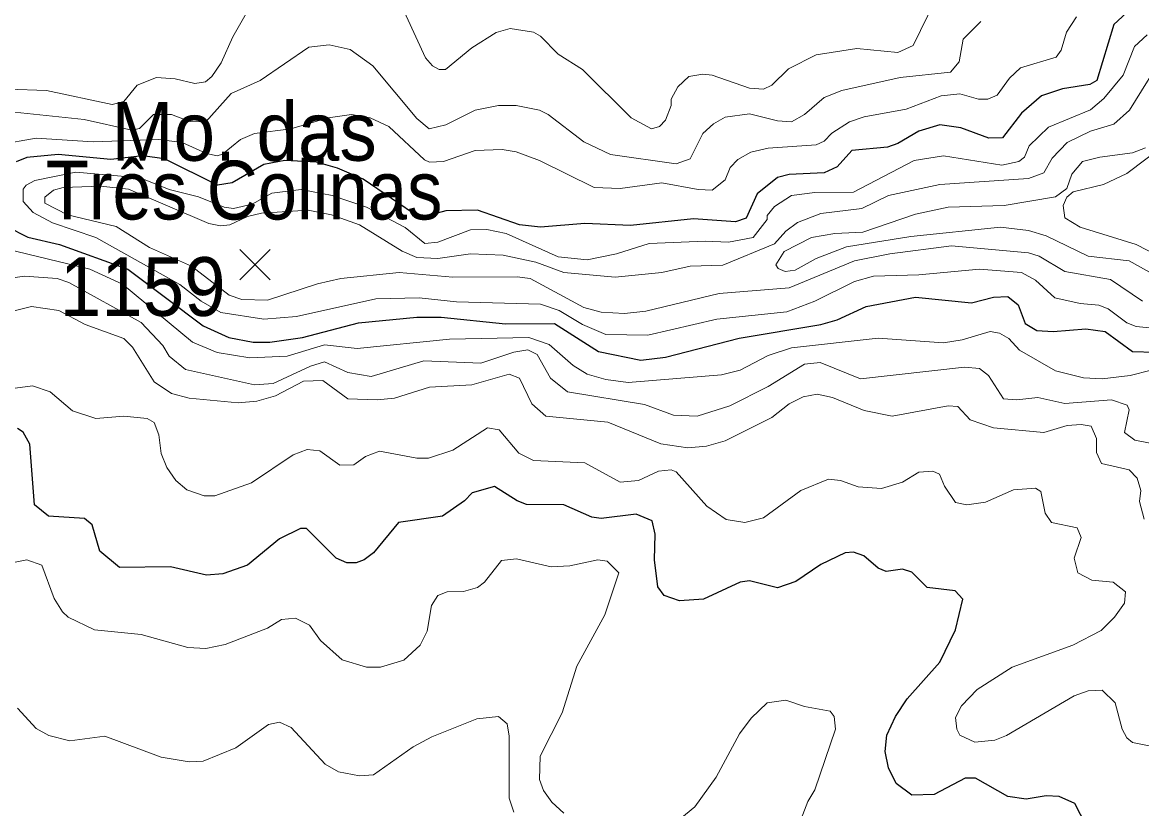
# Model space of a CAD drawing. Extents: x 265 to 291.4, y 7731.5 to 7759.6.
# Drawn here: x 267.136 to 268.661, y 7735.863 to 7736.934 of the extents above; entities that cross this region are included whole.
import ezdxf
from ezdxf.enums import TextEntityAlignment as Align

# ---------------------------------------------------------------- set-up
doc = ezdxf.new("R2010")
doc.units = 0
doc.header["$LTSCALE"] = 0.032
for name, color, linetype, lineweight in [('1', 7, 'Continuous', 25), ('2', 7, 'Continuous', 13), ('21', 7, 'Continuous', 25), ('61', 7, 'Continuous', 13)]:
    doc.layers.add(name, color=color, linetype=linetype, lineweight=lineweight)

msp = doc.modelspace()

# ---------------------------------------------------------------- linework, layer by layer
at = {"layer": '1'}
for points in [[(268.6464, 7736.9525), (268.6233, 7736.9311), (268.6002, 7736.8547), (268.5907, 7736.8491), (268.5533, 7736.8436), (268.5247, 7736.834), (268.4976, 7736.8102), (268.4714, 7736.7768), (268.4531, 7736.776), (268.4149, 7736.7903), (268.3863, 7736.7943), (268.3576, 7736.7855), (268.329, 7736.7688), (268.3147, 7736.764), (268.2662, 7736.7593), (268.2463, 7736.737), (268.2288, 7736.729), (268.181, 7736.7266), (268.1651, 7736.7227), (268.1373, 7736.7004), (268.1222, 7736.667), (268.1079, 7736.6622), (268.0506, 7736.6662), (267.9647, 7736.6574), (267.9026, 7736.6598), (267.8422, 7736.655)], [(267.5653, 7736.7354), (267.5367, 7736.7434), (267.4937, 7736.7457), (267.4651, 7736.7402), (267.4221, 7736.7155), (267.4022, 7736.7123), (267.3299, 7736.7481), (267.2996, 7736.7521), (267.2567, 7736.7473), (267.1851, 7736.7537), (267.1421, 7736.7497), (267.1278, 7736.7441)], [(267.8422, 7736.655), (267.8135, 7736.6582), (267.7563, 7736.6781), (267.7133, 7736.6773), (267.6775, 7736.6678), (267.6003, 7736.7203), (267.5653, 7736.7354)], [(267.115, 7736.6558), (267.1437, 7736.6415), (267.1867, 7736.6312), (267.2796, 7736.5978), (267.3825, 7736.5207), (267.4174, 7736.5047), (267.4508, 7736.4983), (267.4731, 7736.4983), (267.5176, 7736.5047), (267.594, 7736.5246), (267.6735, 7736.5325), (267.7069, 7736.5325), (267.7944, 7736.523), (267.8612, 7736.5238), (267.9209, 7736.4856), (267.979, 7736.4737), (268.0124, 7736.4777), (268.1126, 7736.5039), (268.224, 7736.5222), (268.2463, 7736.5286), (268.286, 7736.5469), (268.3529, 7736.5596), (268.4292, 7736.5516), (268.4595, 7736.5596), (268.4786, 7736.5604), (268.4929, 7736.5493), (268.5024, 7736.5238), (268.5183, 7736.5143), (268.5406, 7736.5127), (268.5851, 7736.5166), (268.6114, 7736.5127), (268.6488, 7736.4856), (268.679, 7736.4848)], [(267.2416, 7736.2136), (267.2312, 7736.2494), (267.2209, 7736.2581), (267.1716, 7736.2613), (267.1525, 7736.2764), (267.1461, 7736.3591), (267.1373, 7736.3758), (267.1294, 7736.3806)], [(268.5931, 7735.8246), (268.57, 7735.8699), (268.5486, 7735.8794), (268.531, 7735.8802), (268.504, 7735.8755), (268.4786, 7735.8794), (268.4348, 7735.9041), (268.4205, 7735.9041), (268.3783, 7735.8818), (268.3481, 7735.881), (268.3266, 7735.8969), (268.3163, 7735.9184), (268.3115, 7735.9407), (268.3139, 7735.963), (268.3258, 7735.9884), (268.3417, 7736.0123), (268.3862, 7736.0624), (268.4077, 7736.1062), (268.4173, 7736.1483), (268.407, 7736.1595), (268.3688, 7736.1642), (268.3481, 7736.1849), (268.3354, 7736.1889), (268.3131, 7736.1857), (268.302, 7736.1905), (268.2828, 7736.2072), (268.2685, 7736.212), (268.2574, 7736.2112), (268.224, 7736.1952), (268.1898, 7736.1722), (268.1651, 7736.1634), (268.1269, 7736.173), (268.1142, 7736.1714), (268.0641, 7736.1483), (268.0315, 7736.1459), (268.0108, 7736.1531), (268.002, 7736.165), (267.9973, 7736.2016), (267.9981, 7736.2366), (267.9941, 7736.2549), (267.9726, 7736.2637), (267.9249, 7736.2581), (267.9122, 7736.2597), (267.874, 7736.2764), (267.8231, 7736.2772), (267.8103, 7736.282), (267.7793, 7736.3018), (267.7491, 7736.2931), (267.7387, 7736.282), (267.7085, 7736.2613), (267.6488, 7736.2525), (267.6147, 7736.2112), (267.6019, 7736.2016), (267.5908, 7736.1976), (267.5781, 7736.1976), (267.5637, 7736.204), (267.5232, 7736.2446), (267.5152, 7736.2446), (267.4866, 7736.2302)], [(267.4866, 7736.2302), (267.4428, 7736.1945), (267.4094, 7736.1825), (267.3871, 7736.1809), (267.3378, 7736.1921), (267.2686, 7736.1913), (267.2416, 7736.2136)]]:
    msp.add_lwpolyline(points, dxfattribs=at)
at = {"layer": '2'}
for points in [[(267.6457, 7736.9717), (267.6854, 7736.8858), (267.695, 7736.8746), (267.7038, 7736.8698), (267.7125, 7736.8698), (267.7483, 7736.8993), (267.7817, 7736.9199), (267.8008, 7736.9255), (267.8326, 7736.9207), (267.8422, 7736.9152), (267.866, 7736.8905), (267.8994, 7736.8698), (267.9655, 7736.8038), (267.9933, 7736.7887), (268.0044, 7736.7919), (268.0124, 7736.8006), (268.0203, 7736.8205), (268.0203, 7736.8293), (268.0291, 7736.846), (268.0442, 7736.8603), (268.0633, 7736.8635), (268.076, 7736.8619), (268.1269, 7736.8444), (268.146, 7736.8428), (268.1572, 7736.8484), (268.1802, 7736.8706), (268.2176, 7736.8897), (268.2733, 7736.8985), (268.329, 7736.8929), (268.3497, 7736.9025), (268.3799, 7736.9637)], [(267.1167, 7736.8428), (267.1692, 7736.8412), (267.2583, 7736.8221), (267.2742, 7736.8261), (267.2925, 7736.8484), (267.3187, 7736.8587), (267.3442, 7736.8571), (267.3712, 7736.8507), (267.3855, 7736.8531), (267.3943, 7736.8603), (267.407, 7736.8786), (267.4229, 7736.9144), (267.45, 7736.9621)], [(268.4515, 7736.8293), (268.4642, 7736.8348), (268.4809, 7736.8579), (268.4961, 7736.8722), (268.5446, 7736.8865), (268.5517, 7736.8961), (268.5589, 7736.9208), (268.5724, 7736.9414)], [(268.442, 7736.9351), (268.4181, 7736.9112), (268.4125, 7736.8802)], [(268.6687, 7736.9168), (268.6512, 7736.9009), (268.636, 7736.8619), (268.6098, 7736.8301), (268.5915, 7736.8149), (268.5342, 7736.7911), (268.508, 7736.7656), (268.5016, 7736.7505), (268.4937, 7736.7442), (268.4706, 7736.7394), (268.391, 7736.7521), (268.3513, 7736.7457), (268.2685, 7736.7028), (268.216, 7736.702), (268.1842, 7736.698), (268.1611, 7736.6829), (268.1508, 7736.671), (268.1508, 7736.6654), (268.1317, 7736.6407), (268.0983, 7736.6344), (268.0665, 7736.636), (267.9901, 7736.6328), (267.9456, 7736.6185), (267.9058, 7736.6105), (267.866, 7736.6145), (267.7952, 7736.6463), (267.769, 7736.6519), (267.7467, 7736.6511), (267.7022, 7736.6344), (267.6846, 7736.6328), (267.6576, 7736.6543), (267.6051, 7736.6821), (267.5582, 7736.698), (267.516, 7736.706)], [(268.1842, 7736.7982), (268.1651, 7736.7998), (268.1269, 7736.8094), (268.0935, 7736.8046), (268.0776, 7736.7959), (268.0633, 7736.7823), (268.0458, 7736.7481), (268.0267, 7736.741), (267.9376, 7736.7537), (267.901, 7736.7712), (267.8525, 7736.8086), (267.8406, 7736.8142), (267.8088, 7736.8205), (267.7849, 7736.8205), (267.7531, 7736.8142), (267.7133, 7736.7943), (267.6902, 7736.7887), (267.6735, 7736.803), (267.6138, 7736.8746), (267.5828, 7736.8969), (267.5542, 7736.9032), (267.5264, 7736.9001), (267.4603, 7736.8547), (267.4206, 7736.8372), (267.3863, 7736.7982), (267.3641, 7736.799), (267.3394, 7736.8086), (267.3148, 7736.8086), (267.2957, 7736.7895), (267.2853, 7736.7871), (267.2201, 7736.8014), (267.1167, 7736.8126)], [(268.6957, 7736.8969), (268.6448, 7736.8142), (268.6233, 7736.7951), (268.5915, 7736.7855), (268.5597, 7736.7704), (268.539, 7736.7489), (268.5279, 7736.729), (268.5072, 7736.7211), (268.3863, 7736.7131), (268.3163, 7736.698), (268.2797, 7736.6805), (268.224, 7736.6734), (268.1922, 7736.6614), (268.1763, 7736.6495), (268.1611, 7736.632), (268.0904, 7736.6033), (268.0458, 7736.6018), (268.0076, 7736.593), (267.944, 7736.5866), (267.874, 7736.593), (267.8358, 7736.6073), (267.7913, 7736.6169), (267.7467, 7736.6185), (267.7022, 7736.6121), (267.6735, 7736.6137), (267.6536, 7736.6224), (267.5956, 7736.6582), (267.5574, 7736.6718), (267.5256, 7736.6781), (267.4619, 7736.6741), (267.4428, 7736.6694), (267.419, 7736.6582), (267.4062, 7736.6566), (267.3903, 7736.6598), (267.2806, 7736.7068), (267.2424, 7736.7107), (267.1915, 7736.7091), (267.1787, 7736.7052), (267.1668, 7736.6956), (267.1668, 7736.6877), (267.1978, 7736.6718), (267.2638, 7736.6558), (267.3092, 7736.6272), (267.3665, 7736.6018), (267.4181, 7736.5624), (267.4353, 7736.5564), (267.4699, 7736.5556), (267.5383, 7736.5779), (267.5701, 7736.5851), (267.6497, 7736.593), (267.7228, 7736.5866), (267.8103, 7736.5874), (267.8278, 7736.5851), (267.901, 7736.5453), (267.9249, 7736.5389)], [(268.4125, 7736.8802), (268.4006, 7736.8659), (268.3322, 7736.8587), (268.2526, 7736.8412), (268.2288, 7736.8317), (268.2017, 7736.8086), (268.1842, 7736.7982)], [(268.263, 7736.7982), (268.2829, 7736.8054), (268.3401, 7736.8157), (268.3879, 7736.834), (268.4133, 7736.8364), (268.4388, 7736.8293), (268.4515, 7736.8293)], [(267.1032, 7736.7672), (267.1549, 7736.776), (267.2328, 7736.7712), (267.3219, 7736.7744), (267.3537, 7736.7704), (267.3871, 7736.7553), (267.4015, 7736.7521), (267.4086, 7736.7545), (267.4333, 7736.7744), (267.4524, 7736.7823), (267.5017, 7736.7887), (267.5526, 7736.8038), (267.5844, 7736.8086), (267.6099, 7736.8038), (267.6353, 7736.7919), (267.6838, 7736.7465), (267.691, 7736.7434), (267.7101, 7736.7442), (267.7531, 7736.7593), (267.7897, 7736.7609), (267.8088, 7736.7577), (267.8406, 7736.7457), (267.9153, 7736.7091), (267.9504, 7736.7075), (268.0076, 7736.7155), (268.0569, 7736.706), (268.076, 7736.7052), (268.0935, 7736.7195), (268.1007, 7736.7362), (268.111, 7736.7473), (268.1285, 7736.7569), (268.1524, 7736.7625), (268.2176, 7736.7672), (268.2288, 7736.772), (268.2391, 7736.7831), (268.263, 7736.7982)], [(268.718, 7736.5676), (268.644, 7736.6089), (268.5883, 7736.6153), (268.5311, 7736.6431), (268.5072, 7736.6503), (268.469, 7736.6551), (268.3465, 7736.6423), (268.259, 7736.628), (268.2176, 7736.6121), (268.189, 7736.5962), (268.1755, 7736.5946), (268.1659, 7736.5986), (268.1627, 7736.6034), (268.1739, 7736.6216), (268.2113, 7736.6407), (268.2431, 7736.6463), (268.2813, 7736.6479), (268.3529, 7736.6726), (268.3974, 7736.6821), (268.4738, 7736.6845), (268.5438, 7736.6964), (268.5594, 7736.7077), (268.566, 7736.7269), (268.5804, 7736.7442), (268.6042, 7736.7505), (268.6488, 7736.7561), (268.6663, 7736.7632)], [(268.7156, 7736.5994), (268.6536, 7736.6312), (268.5772, 7736.6551), (268.5565, 7736.6678), (268.5541, 7736.6845), (268.5591, 7736.6958), (268.5677, 7736.7031), (268.609, 7736.7131), (268.6408, 7736.7282), (268.6909, 7736.7656)], [(267.3362, 7736.706), (267.2965, 7736.7219), (267.209, 7736.7298), (267.1533, 7736.7187), (267.1413, 7736.7123), (267.1374, 7736.7068), (267.1374, 7736.6901), (267.1509, 7736.6749), (267.1771, 7736.6606), (267.236, 7736.6407), (267.3506, 7736.5766), (267.3798, 7736.554), (267.4064, 7736.5387), (267.4651, 7736.5294), (267.5097, 7736.5333), (267.6178, 7736.5572), (267.6767, 7736.5588), (267.7276, 7736.5532), (267.8422, 7736.5501), (267.8676, 7736.5413), (267.8994, 7736.5222), (267.9313, 7736.5087), (267.9885, 7736.5079), (268.0824, 7736.5294), (268.1779, 7736.5397), (268.216, 7736.554), (268.2701, 7736.5811), (268.2956, 7736.5882), (268.3576, 7736.5898), (268.4404, 7736.5978), (268.4976, 7736.593), (268.5167, 7736.5827), (268.543, 7736.5588), (268.5772, 7736.5508), (268.6026, 7736.5485), (268.6154, 7736.5437), (268.6408, 7736.5246), (268.6536, 7736.5198), (268.6854, 7736.5166)], [(267.516, 7736.706), (267.4762, 7736.7012), (267.4492, 7736.6861), (267.4237, 7736.6805), (267.411, 7736.6821), (267.376, 7736.6964), (267.3362, 7736.706)], [(268.7029, 7736.4673), (268.6456, 7736.453), (268.6074, 7736.4482), (268.582, 7736.4498), (268.5438, 7736.4594), (268.4945, 7736.4872), (268.4801, 7736.5031), (268.4674, 7736.5103), (268.4547, 7736.5127), (268.4165, 7736.5015), (268.391, 7736.4975), (268.302, 7736.5039), (268.1842, 7736.4904), (268.1524, 7736.4801), (268.1142, 7736.4602), (268.0888, 7736.4538), (267.9615, 7736.4434), (267.9313, 7736.4474), (267.9058, 7736.4546), (267.8867, 7736.4665), (267.8541, 7736.4952), (267.8263, 7736.5047), (267.7181, 7736.5023), (267.5924, 7736.4896), (267.5478, 7736.4944), (267.4969, 7736.4793), (267.446, 7736.4769), (267.4015, 7736.484), (267.3681, 7736.4983), (267.2724, 7736.5772), (267.2279, 7736.5978), (267.1135, 7736.6256)], [(267.9249, 7736.5389), (267.9567, 7736.5373), (267.9854, 7736.5405), (268.0856, 7736.5644), (268.181, 7736.5723), (268.2701, 7736.6089), (268.3179, 7736.6185)], [(268.3179, 7736.6185), (268.4022, 7736.6296), (268.5072, 7736.6201), (268.5215, 7736.6153), (268.5565, 7736.5946), (268.6186, 7736.5835), (268.6623, 7736.554)], [(267.0849, 7736.5803), (267.139, 7736.5882), (267.1835, 7736.5851), (267.1994, 7736.5795), (267.2978, 7736.5252), (267.3275, 7736.4936), (267.3362, 7736.4793), (267.3585, 7736.461), (267.4524, 7736.4403), (267.4778, 7736.4419), (267.5287, 7736.4657), (267.5478, 7736.4713), (267.5797, 7736.457), (267.6115, 7736.4514), (267.6831, 7736.4729), (267.761, 7736.4697), (267.8056, 7736.4848), (267.8247, 7736.488), (267.8374, 7736.4816), (267.8557, 7736.449), (267.8788, 7736.4307), (267.9838, 7736.4132), (268.0235, 7736.3989), (268.0554, 7736.3973), (268.0999, 7736.4116), (268.1524, 7736.4379), (268.2017, 7736.4681), (268.2232, 7736.4705), (268.2781, 7736.4482), (268.4197, 7736.4641), (268.4404, 7736.4625), (268.4523, 7736.453), (268.473, 7736.4212), (268.4913, 7736.4196), (268.5199, 7736.4228), (268.5565, 7736.4148), (268.6201, 7736.4196), (268.6416, 7736.4124), (268.644, 7736.4061), (268.6376, 7736.3751), (268.652, 7736.3647), (268.6965, 7736.356)], [(267.1859, 7736.5413), (267.1485, 7736.5469), (267.0658, 7736.5262), (267.0419, 7736.5318), (267.0021, 7736.5532), (266.9385, 7736.5556), (266.9226, 7736.5588)], [(268.6647, 7736.2573), (268.6583, 7736.2812), (268.6599, 7736.2963), (268.6551, 7736.313), (268.644, 7736.3241), (268.6066, 7736.3329), (268.5995, 7736.348), (268.5995, 7736.3671), (268.5923, 7736.3838), (268.5788, 7736.3862), (268.5597, 7736.3846), (268.5279, 7736.375), (268.4595, 7736.3814), (268.4276, 7736.3925), (268.4109, 7736.4108), (268.3974, 7736.4116), (268.321, 7736.3973), (268.2829, 7736.4053), (268.2399, 7736.4228), (268.2192, 7736.4275), (268.2001, 7736.4236), (268.181, 7736.414), (268.1572, 7736.3957), (268.0935, 7736.3639), (268.0681, 7736.3567), (268.0426, 7736.3544), (268.006, 7736.3599), (267.9336, 7736.3894), (267.8493, 7736.3973), (267.8302, 7736.414), (267.8135, 7736.449), (267.7992, 7736.4546), (267.7483, 7736.4403), (267.691, 7736.4371), (267.6433, 7736.422), (267.6194, 7736.4196), (267.5797, 7736.4212), (267.5454, 7736.4458), (267.5192, 7736.445), (267.481, 7736.4252), (267.4556, 7736.418), (267.4301, 7736.4156), (267.3633, 7736.422), (267.3394, 7736.4283), (267.3156, 7736.4442), (267.2861, 7736.4912), (267.2742, 7736.5031), (267.2217, 7736.5222), (267.1859, 7736.5413)], [(267.0188, 7736.4745), (267.0737, 7736.4419), (267.088, 7736.4371), (267.1262, 7736.4355), (267.1501, 7736.4387), (267.174, 7736.4307), (267.2042, 7736.4045)], [(267.2042, 7736.4045), (267.236, 7736.3941), (267.2742, 7736.3973), (267.306, 7736.3941), (267.3156, 7736.3886), (267.3219, 7736.3719), (267.3251, 7736.3464), (267.333, 7736.3273), (267.345, 7736.3098), (267.3601, 7736.2971), (267.384, 7736.2891), (267.3983, 7736.2891), (267.4484, 7736.3066), (267.5049, 7736.3448), (267.524, 7736.352), (267.5415, 7736.3504), (267.5685, 7736.3305), (267.5876, 7736.3313), (267.6035, 7736.3424), (267.6226, 7736.3496), (267.6735, 7736.34), (267.6894, 7736.34), (267.7228, 7736.3512), (267.7698, 7736.3814), (267.7857, 7736.379), (267.8127, 7736.3472), (267.8326, 7736.3369), (267.9026, 7736.3337), (267.9504, 7736.3074), (267.9758, 7736.3098), (268.0029, 7736.3225), (268.0203, 7736.3241), (268.0267, 7736.3217), (268.0689, 7736.2748), (268.0951, 7736.2565), (268.1206, 7736.2525), (268.146, 7736.2589), (268.197, 7736.2963), (268.2343, 7736.3114), (268.251, 7736.3098), (268.2749, 7736.3011), (268.3067, 7736.2987), (268.3354, 7736.3074), (268.3576, 7736.321), (268.3767, 7736.3225), (268.3855, 7736.3186), (268.3926, 7736.3019), (268.4077, 7736.2796), (268.4229, 7736.2764), (268.4483, 7736.2804), (268.4865, 7736.2971), (268.5167, 7736.2995), (268.5239, 7736.2947), (268.5295, 7736.2653), (268.5382, 7736.2526), (268.5732, 7736.2454), (268.5788, 7736.2319), (268.5692, 7736.204), (268.574, 7736.1841), (268.5931, 7736.1738), (268.6225, 7736.1714), (268.6392, 7736.1579), (268.6376, 7736.1428), (268.6241, 7736.1237), (268.6058, 7736.1054), (268.5676, 7736.0855), (268.4849, 7736.0553), (268.4372, 7736.025), (268.4157, 7736.0028), (268.4077, 7735.9869), (268.4093, 7735.9709), (268.4133, 7735.963), (268.434, 7735.9534), (268.4611, 7735.9558), (268.477, 7735.9622), (268.5692, 7736.0163), (268.5883, 7736.0234), (268.6074, 7736.0242), (268.6249, 7736.0067), (268.6345, 7735.9709), (268.6408, 7735.959), (268.6488, 7735.9526), (268.6806, 7735.9463)], [(267.1103, 7736.1953), (267.1421, 7736.2016), (267.1628, 7736.1945), (267.1795, 7736.1491), (267.1906, 7736.1308), (267.1986, 7736.1237), (267.2344, 7736.1062), (267.2981, 7736.0998), (267.3617, 7736.0823), (267.3863, 7736.0807), (267.4126, 7736.0863), (267.4699, 7736.1086), (267.489, 7736.1205), (267.5081, 7736.1221), (267.5272, 7736.1125), (267.5423, 7736.0919), (267.5717, 7736.0656), (267.6051, 7736.0553), (267.6242, 7736.0553), (267.656, 7736.0648), (267.6783, 7736.0855), (267.6878, 7736.1046), (267.6934, 7736.1396), (267.7022, 7736.1531), (267.7149, 7736.1579), (267.7372, 7736.1587), (267.7563, 7736.1642), (267.7658, 7736.1714), (267.7889, 7736.2008), (267.8095, 7736.2032), (267.8565, 7736.1921), (267.8819, 7736.1937), (267.9201, 7736.2016), (267.9328, 7736.2), (267.9488, 7736.1841), (267.9297, 7736.1269), (267.8915, 7736.0569), (267.8716, 7735.9932), (267.8414, 7735.9344), (267.8406, 7735.9025), (267.8461, 7735.8874), (267.8573, 7735.8715), (267.874, 7735.8564)], [(268.0267, 7735.8445), (268.0522, 7735.8651), (268.0816, 7735.9057), (268.1134, 7735.9646), (268.1293, 7735.9861), (268.1508, 7736.0067), (268.1763, 7736.0107), (268.2017, 7736.002), (268.2367, 7735.9956), (268.2423, 7735.9884), (268.2439, 7735.9709), (268.216, 7735.8882), (268.2065, 7735.8723), (268.1906, 7735.8309)], [(267.8056, 7735.858), (267.7992, 7735.8771), (267.7992, 7735.9614), (267.7968, 7735.9781), (267.7849, 7735.9884), (267.7554, 7735.9852), (267.6942, 7735.9606), (267.6687, 7735.9471), (267.6147, 7735.9089), (267.5956, 7735.9073), (267.5669, 7735.9129), (267.5486, 7735.9232), (267.5025, 7735.9733), (267.4866, 7735.9805), (267.4715, 7735.9773), (267.4269, 7735.9455), (267.3824, 7735.9272), (267.3633, 7735.9264), (267.3251, 7735.9328), (267.2487, 7735.9614), (267.201, 7735.955), (267.1724, 7735.9622), (267.1549, 7735.9717), (267.1294, 7735.9996)]]:
    msp.add_lwpolyline(points, dxfattribs=at)
at = {"layer": '21'}
for p, q in [((267.4324, 7736.6245), (267.4736, 7736.5833)), ((267.4736, 7736.6245), (267.4324, 7736.5833))]:
    msp.add_line(p, q, dxfattribs=at)

# ---------------------------------------------------------------- texts
at = {"layer": '61'}
for s, width, p in [('Mo. das', 0.95, (267.4382, 7736.7454)), ('Três Colinas', 0.9, (267.4382, 7736.6654)), ('1159', 0.95, (267.3, 7736.534))]:
    msp.add_text(s, height=0.08, dxfattribs=dict(at, width=width)).set_placement(p, align=Align.CENTER)

doc.saveas('drawing.dxf')
